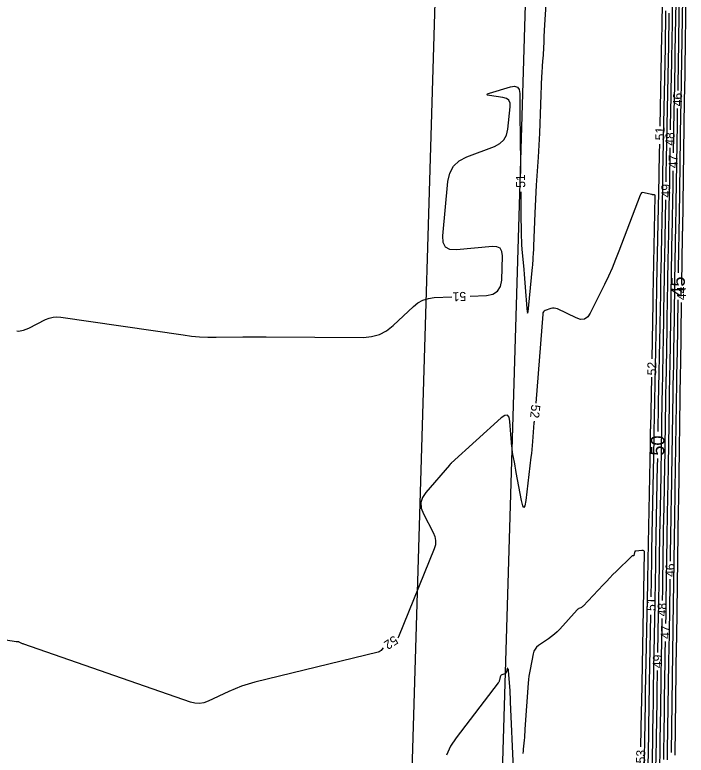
# Model space of a CAD drawing. Extents: x 2384780 to 2405861, y 547869 to 573706.
# Drawn here: x 2395559.2 to 2395707.6, y 553215.4 to 553379 of the extents above; entities that cross this region are included whole.
import ezdxf

# ---------------------------------------------------------------- set-up
doc = ezdxf.new("R2010")
doc.units = 0
for name, color, linetype in [('Old_Level_60', 7, 'Continuous'), ('Old_Level_61', 7, 'Continuous'), ('Prop Buffer Zone 1', 7, 'Continuous'), ('Prop Buffer Zone 2', 7, 'Continuous')]:
    doc.layers.add(name, color=color, linetype=linetype)

msp = doc.modelspace()

# ---------------------------------------------------------------- linework, layer by layer
at = {"layer": 'Old_Level_60'}
for points in [[(2395701.78575, 553354.37), (2395702.194, 553374.371), (2395702.20025, 553374.67775), (2395702.20575, 553374.98475), (2395702.21075, 553375.2915), (2395702.2155, 553375.5985), (2395702.22975, 553376.60075), (2395702.233, 553376.8155), (2395702.23675, 553377.0305), (2395702.24075, 553377.24525), (2395702.245, 553377.46), (2395702.8265, 553405.5275)], [(2395707.55725, 553390.088), (2395707.14625, 553361.45775), (2395707.144, 553361.3215), (2395707.14175, 553361.18525), (2395707.13925, 553361.04925), (2395707.13675, 553360.913), (2395707.1275, 553360.46825), (2395707.12575, 553360.373), (2395707.124, 553360.27775), (2395707.1225, 553360.1825), (2395707.121, 553360.087), (2395706.7095, 553331.4645), (2395706.7075, 553331.3275), (2395706.70525, 553331.19075), (2395706.70275, 553331.05375), (2395706.70025, 553330.917), (2395706.69125, 553330.46975), (2395706.68925, 553330.374), (2395706.6875, 553330.27825), (2395706.686, 553330.1825), (2395706.6845, 553330.0865), (2395706.531, 553319.417)], [(2395670.9915, 553339.88825), (2395671.00275, 553338.87775), (2395671.0165, 553337.5905), (2395671.02975, 553336.3035), (2395671.04275, 553335.01625), (2395671.08425, 553330.8115), (2395671.1015, 553329.91075), (2395671.13575, 553329.011), (2395671.187, 553328.112), (2395671.25525, 553327.21375), (2395671.643, 553322.6705), (2395671.72575, 553321.697), (2395671.80725, 553320.72325), (2395671.88775, 553319.7495), (2395671.96725, 553318.7755), (2395672.348, 553314.08275), (2395672.4315, 553313.32825), (2395672.51925, 553313.07625), (2395672.61125, 553313.32675), (2395672.70725, 553314.07975), (2395673.598, 553323.194), (2395673.6415, 553323.656), (2395673.681, 553324.1185), (2395673.71675, 553324.58125), (2395673.74875, 553325.04425), (2395673.847, 553326.5575), (2395673.867, 553326.882), (2395673.88425, 553327.20625), (2395673.89925, 553327.531), (2395673.91175, 553327.8555), (2395674.1625, 553335.13125), (2395674.223, 553336.68975), (2395674.2965, 553338.24775), (2395674.38325, 553339.80525), (2395674.48325, 553341.36175), (2395674.9055, 553347.52175), (2395674.991, 553348.842), (2395675.067, 553350.1625), (2395675.13325, 553351.484), (2395675.19, 553352.80575), (2395675.687, 553365.4715), (2395675.71175, 553366.031), (2395675.74275, 553366.59), (2395675.7795, 553367.1485), (2395675.8225, 553367.707), (2395675.97225, 553369.53), (2395676.002, 553369.92075), (2395676.02725, 553370.312), (2395676.048, 553370.70325), (2395676.064, 553371.095), (2395676.14875, 553373.49775), (2395676.1685, 553374.0125), (2395676.1915, 553374.52725), (2395676.21775, 553375.04175), (2395676.24725, 553375.556), (2395676.88025, 553386.03625)], [(2395706.01225, 553384.6365), (2395705.7685, 553367.66275), (2395705.74925, 553366.3955), (2395705.72825, 553365.128), (2395705.70525, 553363.86075), (2395705.68025, 553362.5935), (2395705.673, 553362.2365)], [(2395705.23975, 553381.91075), (2395705.0795, 553370.76525), (2395705.052, 553368.93225), (2395705.0215, 553367.0995), (2395704.98825, 553365.2665), (2395704.95225, 553363.43375), (2395704.83, 553357.4465), (2395704.80475, 553356.16375), (2395704.7815, 553354.88075), (2395704.76, 553353.5975), (2395704.74075, 553352.3145), (2395704.68575, 553348.5)], [(2395703.73725, 553379.34925), (2395703.715, 553377.88325), (2395703.64625, 553373.0945), (2395703.63075, 553372.06825), (2395703.61375, 553371.042), (2395703.595, 553370.016), (2395703.575, 553368.98975), (2395703.279, 553354.494), (2395703.2475, 553352.88825), (2395703.21825, 553351.2825), (2395703.1915, 553349.677), (2395703.16725, 553348.07125), (2395703.09175, 553342.82575), (2395703.08075, 553342.0855)], [(2395704.49, 553380.66225), (2395704.459, 553378.61675), (2395704.363, 553371.9345), (2395704.34125, 553370.5025), (2395704.3175, 553369.07075), (2395704.2915, 553367.639), (2395704.2635, 553366.20725), (2395704.07575, 553357.01925), (2395704.03725, 553355.0505), (2395704.00975, 553353.54375)], [(2395659.7955, 553316.80525), (2395663.4, 553316.95625), (2395664.83825, 553317.221), (2395665.881, 553317.8775), (2395666.52825, 553318.92625), (2395666.78, 553320.36675), (2395666.95675, 553325.71275), (2395666.84725, 553326.7015), (2395666.443, 553327.37725), (2395665.744, 553327.7395), (2395664.75025, 553327.78875), (2395656.8155, 553327.041), (2395655.34825, 553327.11325), (2395654.34725, 553327.6505), (2395653.81225, 553328.65275), (2395653.7435, 553330.12025), (2395654.9075, 553342.164), (2395655.31225, 553344.005), (2395656.13925, 553345.52225), (2395657.389, 553346.71575), (2395659.061, 553347.5855), (2395665.213, 553349.89875), (2395666.385, 553350.5075), (2395667.26425, 553351.3425), (2395667.85125, 553352.40375), (2395668.1455, 553353.69125), (2395668.671, 553358.667), (2395668.642, 553359.47325), (2395668.364, 553360.084), (2395667.837, 553360.49975), (2395667.06075, 553360.72), (2395664.11925, 553361.121), (2395663.64375, 553361.219), (2395663.47825, 553361.341), (2395663.62275, 553361.48725), (2395664.07725, 553361.65775), (2395668.73675, 553363.0535), (2395669.61175, 553363.18475), (2395670.23975, 553362.981), (2395670.62075, 553362.44175), (2395670.755, 553361.567), (2395670.79675, 553357.446), (2395670.80575, 553356.563), (2395670.815, 553355.67975), (2395670.8245, 553354.79675), (2395670.83425, 553353.9135), (2395670.94675, 553343.888)], [(2395705.5915, 553358.2375), (2395705.57825, 553357.56675), (2395705.56225, 553356.67975), (2395705.5475, 553355.7925), (2395705.534, 553354.9055), (2395705.28225, 553337.3745), (2395705.26375, 553336.16), (2395705.24375, 553334.9455), (2395705.222, 553333.73125), (2395705.19825, 553332.51675), (2395705.1185, 553328.55), (2395705.102, 553327.69975), (2395705.0865, 553326.84975), (2395705.0725, 553325.99975), (2395705.05975, 553325.1495), (2395704.80025, 553307.113), (2395704.78275, 553305.9465), (2395704.7635, 553304.78025), (2395704.74275, 553303.614), (2395704.7205, 553302.44775), (2395704.64475, 553298.63775), (2395704.629, 553297.8215), (2395704.6145, 553297.005), (2395704.601, 553296.18875), (2395704.58875, 553295.37225), (2395704.3225, 553276.8745), (2395704.3055, 553275.75225), (2395704.28725, 553274.62975), (2395704.2675, 553273.5075), (2395704.246, 553272.385), (2395704.174, 553268.71875), (2395704.159, 553267.93325), (2395704.14525, 553267.1475), (2395704.13225, 553266.36175), (2395704.1205, 553265.57625), (2395704.015, 553258.25)], [(2395699.82475, 553250.38875), (2395699.8315, 553250.72625), (2395699.85, 553251.7175), (2395699.8675, 553252.7085), (2395699.8835, 553253.69975), (2395699.8985, 553254.691), (2395699.945, 553257.929), (2395699.9555, 553258.62275), (2395699.967, 553259.3165), (2395699.97925, 553260.01025), (2395699.9925, 553260.70425), (2395700.4015, 553281.51625), (2395700.4175, 553282.359), (2395700.4325, 553283.20175), (2395700.44625, 553284.0445), (2395700.459, 553284.88725), (2395700.4985, 553287.6405), (2395700.5075, 553288.2305), (2395700.517, 553288.8205), (2395700.5275, 553289.41025), (2395700.539, 553290.00025), (2395700.984, 553312.3795), (2395700.997, 553313.06025), (2395701.00925, 553313.74075), (2395701.0205, 553314.4215), (2395701.03075, 553315.10225), (2395701.06275, 553317.32575), (2395701.06975, 553317.80225), (2395701.07775, 553318.27875), (2395701.08625, 553318.75525), (2395701.0955, 553319.2315), (2395701.58075, 553343.32675), (2395701.5905, 553343.8295), (2395701.59975, 553344.3325), (2395701.608, 553344.83525), (2395701.6155, 553345.338), (2395701.63925, 553346.98075), (2395701.6445, 553347.33275), (2395701.65025, 553347.68475), (2395701.65675, 553348.03675), (2395701.66375, 553348.3885), (2395701.704, 553350.37075)], [(2395703.945, 553349.54425), (2395703.93875, 553349.14375), (2395703.83375, 553341.83325), (2395703.81025, 553340.26675), (2395703.78425, 553338.70025), (2395703.756, 553337.134), (2395703.72575, 553335.5675), (2395703.5545, 553327.06525), (2395703.519, 553325.24325), (2395703.48625, 553323.42125), (2395703.45625, 553321.59925), (2395703.42875, 553319.77725), (2395703.31375, 553311.78825), (2395703.288, 553310.07625), (2395703.25975, 553308.3645), (2395703.22925, 553306.65275), (2395703.1965, 553304.941), (2395703.0405, 553297.09425), (2395703.008, 553295.41275), (2395702.978, 553293.73125), (2395702.9505, 553292.0495), (2395702.925, 553290.368), (2395702.801, 553281.7515), (2395702.77325, 553279.905), (2395702.743, 553278.0585), (2395702.7105, 553276.21225), (2395702.6755, 553274.366), (2395702.533, 553267.1205), (2395702.5035, 553265.56775), (2395702.476, 553264.015), (2395702.4505, 553262.46225), (2395702.42725, 553260.9095), (2395702.295, 553251.718), (2395702.26525, 553249.7485), (2395702.26225, 553249.55875)], [(2395704.62825, 553344.50025), (2395704.5685, 553340.3295), (2395704.542, 553338.57625), (2395704.513, 553336.823), (2395704.4815, 553335.06975), (2395704.4475, 553333.31675), (2395704.332, 553327.59), (2395704.30825, 553326.36275), (2395704.28625, 553325.1355), (2395704.26575, 553323.90825), (2395704.24725, 553322.681), (2395704.064, 553309.93375), (2395704.03875, 553308.253), (2395704.011, 553306.57225), (2395703.981, 553304.89175), (2395703.94875, 553303.211), (2395703.83975, 553297.721), (2395703.817, 553296.5445), (2395703.796, 553295.368), (2395703.77675, 553294.1915), (2395703.759, 553293.015), (2395703.5655, 553279.57325), (2395703.54125, 553277.95875), (2395703.51475, 553276.34425), (2395703.48625, 553274.72975), (2395703.4555, 553273.11525), (2395703.352, 553267.8415), (2395703.3305, 553266.7115), (2395703.3105, 553265.58125), (2395703.292, 553264.45125), (2395703.275, 553263.321), (2395703.07225, 553249.24325), (2395703.049, 553247.6895), (2395703.02375, 553246.13575), (2395702.99625, 553244.582), (2395702.995, 553244.51375)], [(2395700.0095, 553302.93675), (2395700.25375, 553315.2235), (2395700.25675, 553315.37825), (2395700.2595, 553315.533), (2395700.262, 553315.6875), (2395700.2645, 553315.84225), (2395700.27175, 553316.34775), (2395700.27325, 553316.45625), (2395700.275, 553316.5645), (2395700.277, 553316.67275), (2395700.27925, 553316.781), (2395700.725, 553338.91625), (2395700.7135, 553339.01225), (2395700.675, 553339.0855), (2395700.60925, 553339.1355), (2395700.5165, 553339.16275), (2395700.169, 553339.2145), (2395700.09475, 553339.22625), (2395700.02075, 553339.23975), (2395699.947, 553339.25475), (2395699.8735, 553339.271), (2395698.2805, 553339.64625), (2395697.9665, 553339.6755), (2395697.70675, 553339.60275), (2395697.5015, 553339.42775), (2395697.35075, 553339.1505), (2395692.678, 553326.737), (2395691.94825, 553324.86875), (2395691.173, 553323.0205), (2395690.35225, 553321.19175), (2395689.486, 553319.383), (2395686.361, 553313.059), (2395685.783, 553312.21525), (2395685.07225, 553311.75525), (2395684.22925, 553311.679), (2395683.25375, 553311.98675), (2395679.11075, 553313.97425), (2395678.74975, 553314.108), (2395678.38475, 553314.16475), (2395678.01625, 553314.1445), (2395677.6435, 553314.047), (2395676.4205, 553313.6035), (2395676.1885, 553313.4855), (2395676.0165, 553313.322), (2395675.905, 553313.1125), (2395675.85375, 553312.8575), (2395674.352, 553293.1955)], [(2395703.00925, 553338.08625), (2395702.74925, 553325.172), (2395702.71575, 553323.4395), (2395702.6845, 553321.707), (2395702.65575, 553319.9745), (2395702.62975, 553318.242), (2395702.54825, 553312.58225), (2395702.53, 553311.36925), (2395702.51, 553310.1565), (2395702.4885, 553308.94375), (2395702.46525, 553307.731), (2395702.22775, 553295.79025), (2395702.19225, 553293.94225), (2395702.15925, 553292.09425), (2395702.12875, 553290.246), (2395702.101, 553288.398), (2395702.014, 553282.3605), (2395701.99475, 553281.06675), (2395701.9735, 553279.773), (2395701.9505, 553278.47925), (2395701.926, 553277.18575), (2395701.71325, 553266.35675), (2395701.676, 553264.40275), (2395701.6415, 553262.44875), (2395701.6095, 553260.495), (2395701.58, 553258.541), (2395701.48825, 553252.15775), (2395701.4675, 553250.79), (2395701.44525, 553249.422), (2395701.42125, 553248.05425), (2395701.3955, 553246.68675), (2395701.22875, 553238.10225)], [(2395559.59625, 553309.11375), (2395559.9635, 553309.10425), (2395561.1285, 553309.3135), (2395562.275, 553309.7625), (2395565.991, 553311.62025), (2395566.79775, 553311.95275), (2395567.62575, 553312.1535), (2395568.475, 553312.2225), (2395569.34525, 553312.16025), (2395596.39375, 553308.2235), (2395598.19925, 553307.99675), (2395600.0095, 553307.8415), (2395601.82425, 553307.75775), (2395603.644, 553307.74525), (2395609.59575, 553307.821), (2395610.871, 553307.83425), (2395612.1465, 553307.8415), (2395613.422, 553307.84275), (2395614.69725, 553307.838), (2395636.2045, 553307.70575), (2395638.03775, 553307.85825), (2395639.7415, 553308.33925), (2395641.31625, 553309.1485), (2395642.762, 553310.286), (2395647.273, 553314.5385), (2395648.28475, 553315.34275), (2395649.3865, 553315.93325), (2395650.57875, 553316.30975), (2395651.86075, 553316.47225), (2395655.799, 553316.6375)], [(2395706.4735, 553315.41725), (2395706.273, 553301.471), (2395706.271, 553301.3335), (2395706.26875, 553301.196), (2395706.26625, 553301.0585), (2395706.2635, 553300.92075), (2395706.25475, 553300.4715), (2395706.25275, 553300.37525), (2395706.251, 553300.279), (2395706.2495, 553300.18275), (2395706.248, 553300.0865), (2395705.8365, 553271.47725), (2395705.83425, 553271.33925), (2395705.832, 553271.201), (2395705.82975, 553271.06275), (2395705.827, 553270.92475), (2395705.81825, 553270.47325), (2395705.81625, 553270.37675), (2395705.8145, 553270.28), (2395705.813, 553270.18325), (2395705.8115, 553270.0865), (2395705.39975, 553241.48325), (2395705.39775, 553241.3445), (2395705.3955, 553241.206), (2395705.393, 553241.06725), (2395705.39025, 553240.9285), (2395705.3815, 553240.47525), (2395705.37975, 553240.37825), (2395705.378, 553240.281), (2395705.3765, 553240.184), (2395705.375, 553240.087), (2395705.01975, 553215.428)], [(2395698.04825, 553199.885), (2395698.48375, 553222.50225), (2395698.49625, 553223.168), (2395698.50775, 553223.8335), (2395698.51875, 553224.49925), (2395698.52875, 553225.165), (2395698.56, 553227.3395), (2395698.567, 553227.8055), (2395698.5745, 553228.2715), (2395698.58275, 553228.73725), (2395698.5915, 553229.20325), (2395699.06075, 553253.33225), (2395699.07025, 553253.842), (2395699.07925, 553254.35175), (2395699.0875, 553254.8615), (2395699.09525, 553255.37125), (2395699.11925, 553257.03675), (2395699.1245, 553257.3935), (2395699.1305, 553257.75025), (2395699.13675, 553258.10725), (2395699.1435, 553258.464), (2395699.65025, 553284.236), (2395699.6565, 553284.576), (2395699.66275, 553284.916), (2395699.66825, 553285.25625), (2395699.67325, 553285.59625), (2395699.68925, 553286.70725), (2395699.693, 553286.9455), (2395699.69675, 553287.1835), (2395699.701, 553287.4215), (2395699.7055, 553287.65975), (2395699.93, 553298.9375)], [(2395673.94825, 553289.2165), (2395673.932, 553289.04225), (2395673.912, 553288.79925), (2395673.59775, 553284.7025), (2395673.52575, 553283.825), (2395673.44375, 553282.9485), (2395673.3525, 553282.073), (2395673.25125, 553281.1985), (2395672.0945, 553271.65), (2395671.89475, 553270.4835), (2395671.672, 553270.09), (2395671.426, 553270.46925), (2395671.15675, 553271.622), (2395670.01675, 553277.87225), (2395669.93025, 553278.33775), (2395669.8405, 553278.80275), (2395669.7475, 553279.267), (2395669.6515, 553279.73075), (2395669.281, 553281.49025), (2395669.2415, 553281.69225), (2395669.2085, 553281.8955), (2395669.18175, 553282.09925), (2395669.16125, 553282.30425), (2395669.10425, 553282.975), (2395669.09225, 553283.11875), (2395669.08025, 553283.2625), (2395669.0685, 553283.40625), (2395669.05725, 553283.55), (2395668.617, 553289.12225), (2395668.4235, 553290.0665), (2395668.032, 553290.511), (2395667.442, 553290.45575), (2395666.654, 553289.901), (2395655.629, 553279.89925), (2395655.589, 553279.862), (2395655.55025, 553279.8235), (2395655.5125, 553279.78375), (2395655.476, 553279.743), (2395655.35875, 553279.608), (2395655.3335, 553279.579), (2395655.3085, 553279.55), (2395655.28325, 553279.521), (2395655.25825, 553279.492), (2395650.0105, 553273.44725), (2395649.2705, 553272.3395), (2395648.934, 553271.1855), (2395649.00075, 553269.98525), (2395649.47075, 553268.73875), (2395651.66525, 553264.5915), (2395652.0295, 553263.69725), (2395652.18225, 553262.79225), (2395652.12325, 553261.87625), (2395651.8525, 553260.9495), (2395644.0125, 553241.53975), (2395643.85725, 553241.24)], [(2395697.54575, 553217.22625), (2395697.6955, 553225.00375), (2395697.69925, 553225.2075), (2395697.70275, 553225.4115), (2395697.706, 553225.61525), (2395697.709, 553225.819), (2395697.71875, 553226.48475), (2395697.72075, 553226.6275), (2395697.72325, 553226.77025), (2395697.72575, 553226.913), (2395697.72825, 553227.0555), (2395698.29, 553255.93825), (2395698.2905, 553255.9665), (2395698.291, 553255.995), (2395698.2915, 553256.02325), (2395698.292, 553256.05175), (2395698.29325, 553256.1445), (2395698.2935, 553256.16425), (2395698.294, 553256.18425), (2395698.29425, 553256.204), (2395698.29475, 553256.224), (2395698.371, 553260.109), (2395698.33875, 553260.36925), (2395698.22975, 553260.54425), (2395698.04425, 553260.63425), (2395697.782, 553260.63925), (2395696.43425, 553260.471), (2395696.407, 553260.46825), (2395696.38, 553260.46625), (2395696.35275, 553260.4655), (2395696.3255, 553260.4655), (2395696.23625, 553260.46725), (2395696.21925, 553260.46525), (2395696.20575, 553260.4585), (2395696.19625, 553260.447), (2395696.19075, 553260.43075), (2395696.001, 553259.4885), (2395695.98475, 553259.4425), (2395695.95775, 553259.41275), (2395695.91975, 553259.39875), (2395695.87125, 553259.40075), (2395695.6945, 553259.43375), (2395695.658, 553259.4365), (2395695.624, 553259.43075), (2395695.59275, 553259.41675), (2395695.564, 553259.394), (2395692.11275, 553256.00625), (2395691.377, 553255.27675), (2395690.6485, 553254.54), (2395689.92725, 553253.796), (2395689.2135, 553253.045), (2395684.78075, 553248.334), (2395684.67, 553248.227), (2395684.55075, 553248.13225), (2395684.42275, 553248.0495), (2395684.286, 553247.979), (2395683.8255, 553247.768), (2395683.73, 553247.7185), (2395683.641, 553247.66), (2395683.5585, 553247.59275), (2395683.4825, 553247.5165), (2395679.62125, 553243.24675), (2395679.054, 553242.6555), (2395678.4545, 553242.101), (2395677.82325, 553241.58325), (2395677.15975, 553241.10225), (2395674.94, 553239.591), (2395674.5095, 553239.23725), (2395674.16875, 553238.8235), (2395673.918, 553238.34975), (2395673.75725, 553237.81625), (2395673.04275, 553234.337), (2395672.90225, 553233.58975), (2395672.787, 553232.83925), (2395672.69675, 553232.085), (2395672.63175, 553231.3275), (2395671.93, 553221.1505), (2395671.88575, 553220.53525), (2395671.83775, 553219.9205), (2395671.78625, 553219.306), (2395671.73125, 553218.69175), (2395671.54525, 553216.68575), (2395671.507, 553216.25575), (2395671.47225, 553215.8255), (2395671.468, 553215.76925)], [(2395703.9575, 553254.2505), (2395703.848, 553246.65675), (2395703.83175, 553245.5745), (2395703.81425, 553244.4925), (2395703.79525, 553243.41025), (2395703.775, 553242.32825), (2395703.70625, 553238.7935), (2395703.692, 553238.036), (2395703.6785, 553237.27875), (2395703.66625, 553236.52125), (2395703.65475, 553235.76375), (2395703.37675, 553216.4565), (2395703.361, 553215.4115), (2395703.344, 553214.3665)], [(2395698.92475, 553201.94775), (2395699.27225, 553220.00075), (2395699.29325, 553221.12825), (2395699.313, 553222.25575), (2395699.33125, 553223.38325), (2395699.34825, 553224.51075), (2395699.40125, 553228.194), (2395699.413, 553228.98325), (2395699.426, 553229.7725), (2395699.43975, 553230.56175), (2395699.4545, 553231.351), (2395699.747, 553246.3895)], [(2395702.194, 553245.55925), (2395702.1615, 553243.84), (2395702.03125, 553237.14525), (2395702.0045, 553235.71075), (2395701.97925, 553234.27625), (2395701.95575, 553232.8415), (2395701.93425, 553231.407), (2395701.7905, 553221.42375), (2395701.76125, 553219.473), (2395701.7295, 553217.52225), (2395701.6955, 553215.5715), (2395701.65925, 553213.62075)], [(2395640.621, 553239.11225), (2395640.31125, 553238.70725), (2395640.144, 553238.5215), (2395639.95325, 553238.3715), (2395639.73925, 553238.257), (2395639.502, 553238.17825), (2395612.20425, 553231.497), (2395610.73025, 553231.097), (2395609.28175, 553230.625), (2395607.859, 553230.081), (2395606.4615, 553229.46475), (2395601.9385, 553227.33375), (2395600.96375, 553226.97825), (2395599.9785, 553226.8245), (2395598.9825, 553226.87275), (2395597.97575, 553227.12325), (2395561.14875, 553239.904), (2395561.01125, 553239.95425), (2395560.87575, 553240.009), (2395560.742, 553240.0685), (2395560.61025, 553240.1325), (2395560.11675, 553240.38225), (2395560.0575, 553240.408), (2395559.9965, 553240.42625), (2395559.93375, 553240.43675), (2395559.86925, 553240.43975), (2395559.6555, 553240.43725), (2395559.60975, 553240.43775), (2395559.56425, 553240.44), (2395559.51875, 553240.44425), (2395559.4735, 553240.4505), (2395545.1975, 553242.73575)], [(2395702.91825, 553240.5145), (2395702.8685, 553237.95275), (2395702.848, 553236.865), (2395702.82875, 553235.7775), (2395702.81125, 553234.68975), (2395702.79475, 553233.602), (2395702.5835, 553218.94025), (2395702.561, 553217.44225), (2395702.53675, 553215.94425), (2395702.51075, 553214.4465)], [(2395669.3925, 553212.46525), (2395668.73525, 553227.202), (2395668.7245, 553227.44325), (2395668.71375, 553227.68425), (2395668.703, 553227.92525), (2395668.69225, 553228.1665), (2395668.657, 553228.954), (2395668.649, 553229.12275), (2395668.64, 553229.2915), (2395668.63, 553229.46025), (2395668.61925, 553229.62875), (2395668.3145, 553234.13225), (2395668.30475, 553234.20225), (2395668.28475, 553234.26825), (2395668.25475, 553234.33025), (2395668.21475, 553234.3885), (2395668.06775, 553234.572), (2395668.03875, 553234.6005), (2395668.015, 553234.6065), (2395667.99625, 553234.5905), (2395667.98275, 553234.55225), (2395667.818, 553233.81275), (2395667.76825, 553233.66675), (2395667.6895, 553233.5455), (2395667.58175, 553233.44925), (2395667.445, 553233.37775), (2395666.805, 553233.12775), (2395666.681, 553233.063), (2395666.5835, 553232.9755), (2395666.51225, 553232.8655), (2395666.4675, 553232.733), (2395666.29925, 553231.9695), (2395666.25525, 553231.80975), (2395666.1945, 553231.6575), (2395666.1175, 553231.513), (2395666.02375, 553231.376), (2395656.734, 553219.22525), (2395655.4975, 553217.34975), (2395654.5665, 553215.358)], [(2395701.1535, 553234.103), (2395701.13025, 553232.775), (2395701.09675, 553230.72375), (2395701.066, 553228.6725), (2395700.9695, 553221.97175), (2395700.94775, 553220.53575), (2395700.9245, 553219.1), (2395700.8995, 553217.66425), (2395700.87275, 553216.2285), (2395700.6955, 553207.02175)]]:
    msp.add_lwpolyline(points, dxfattribs=at)
at = {"layer": 'Old_Level_61'}
for points in [[(2395706.78475, 553387.36225), (2395706.45725, 553364.56025), (2395706.44675, 553363.8585), (2395706.435, 553363.15675), (2395706.42225, 553362.455), (2395706.4085, 553361.75325), (2395706.36175, 553359.461), (2395706.352, 553358.97), (2395706.343, 553358.47875), (2395706.335, 553357.9875), (2395706.3275, 553357.49625), (2395705.99575, 553334.4195), (2395705.98575, 553333.74375), (2395705.9745, 553333.06825), (2395705.96225, 553332.3925), (2395705.94925, 553331.71675), (2395705.90475, 553329.50975), (2395705.8955, 553329.037), (2395705.887, 553328.564), (2395705.87925, 553328.091), (2395705.87225, 553327.618), (2395705.79125, 553321.98575)], [(2395703.01575, 553379.80925), (2395702.9995, 553378.92275), (2395702.9845, 553378.0365), (2395702.97125, 553377.15), (2395702.9295, 553374.25425), (2395702.92025, 553373.63375), (2395702.90975, 553373.01325), (2395702.8985, 553372.393), (2395702.8865, 553371.7725), (2395702.47425, 553351.592), (2395702.45375, 553350.53775), (2395702.4345, 553349.48375), (2395702.417, 553348.4295), (2395702.401, 553347.375), (2395702.3515, 553343.931), (2395702.3405, 553343.193), (2395702.32825, 553342.455), (2395702.315, 553341.717), (2395702.3005, 553340.97925), (2395701.9265, 553322.406), (2395701.903, 553321.1995), (2395701.8815, 553319.99275), (2395701.8615, 553318.78625), (2395701.84325, 553317.57975), (2395701.7865, 553313.638), (2395701.77375, 553312.79325), (2395701.76, 553311.94875), (2395701.74475, 553311.104), (2395701.72875, 553310.2595), (2395701.38825, 553293.14825), (2395701.3625, 553291.80275), (2395701.3385, 553290.45725), (2395701.3165, 553289.11175), (2395701.296, 553287.76625), (2395701.284, 553286.924)], [(2395705.70475, 553315.9865), (2395705.53675, 553304.292), (2395705.52675, 553303.64), (2395705.51625, 553302.988), (2395705.5045, 553302.33625), (2395705.492, 553301.68425), (2395705.44975, 553299.55475), (2395705.441, 553299.09825), (2395705.43275, 553298.642), (2395705.42525, 553298.18575), (2395705.41825, 553297.72925), (2395705.0795, 553274.176), (2395705.07, 553273.54575), (2395705.05975, 553272.9155), (2395705.0485, 553272.28525), (2395705.0365, 553271.655), (2395704.996, 553269.596), (2395704.98775, 553269.155), (2395704.98, 553268.71375), (2395704.97275, 553268.2725), (2395704.966, 553267.83125), (2395704.624, 553244.07), (2395704.61475, 553243.4595), (2395704.60475, 553242.84925), (2395704.594, 553242.23875), (2395704.5825, 553241.62825), (2395704.54375, 553239.6345), (2395704.53575, 553239.20725), (2395704.52825, 553238.78), (2395704.52125, 553238.3525), (2395704.515, 553237.92525), (2395704.199, 553215.998)], [(2395701.19325, 553280.92475), (2395701.1865, 553280.5455), (2395701.16875, 553279.60375), (2395700.8585, 553263.82775), (2395700.8305, 553262.35525), (2395700.8045, 553260.88275), (2395700.7805, 553259.41), (2395700.75825, 553257.9375), (2395700.689, 553253.127), (2395700.6735, 553252.09625), (2395700.65675, 553251.06525), (2395700.63875, 553250.0345), (2395700.61925, 553249.00375), (2395700.33625, 553234.4525), (2395700.3065, 553232.863), (2395700.2785, 553231.27375), (2395700.2525, 553229.6845), (2395700.22875, 553228.095), (2395700.154, 553222.903), (2395700.13725, 553221.7905), (2395700.11925, 553220.67775), (2395700.09975, 553219.56525), (2395700.079, 553218.45275), (2395699.8205, 553205.0285)]]:
    msp.add_lwpolyline(points, dxfattribs=at)
at = {"layer": 'Prop Buffer Zone 1'}
msp.add_lwpolyline([(2395675.4355, 553496.86225), (2395664.91125, 553145.137), (2395663.56275, 552959.93425)], dxfattribs=at)
at = {"layer": 'Prop Buffer Zone 2'}
msp.add_lwpolyline([(2395655.4445, 553497.4605), (2395644.9135, 553145.509), (2395643.58025, 552962.3995)], dxfattribs=at)

# ---------------------------------------------------------------- texts
at = {"layer": 'Old_Level_60'}
for s, rotation, p in [('46', 88.8327111, (2395706.60175, 553358.73675)), ('51', 88.8303667, (2395702.7215, 553351.2165)), ('48', 89.0707306, (2395704.95125, 553350.02425)), ('47', 89.1766361, (2395705.63625, 553345.05275)), ('51', 90.6413, (2395671.98175, 553340.7655)), ('49', 88.9784361, (2395704.021, 553338.588)), ('44', 89.1761083, (2395707.481, 553315.92275)), ('51', 182.4022083, (2395658.88825, 553317.768)), ('52', 88.8606389, (2395700.937, 553299.28775)), ('52', 264.2047861, (2395673.35025, 553292.9255)), ('46', 89.1751861, (2395704.96475, 553254.75575)), ('51', 88.8858917, (2395700.76375, 553247.236)), ('48', 89.0220389, (2395703.2035, 553246.03825)), ('47', 88.8993278, (2395703.9295, 553241.06225)), ('52', 213.3240833, (2395643.0325, 553241.90725)), ('49', 88.924, (2395702.16225, 553234.604)), ('53', 88.8970111, (2395698.47525, 553213.562))]:
    msp.add_text(s, height=2, rotation=rotation, dxfattribs=at).set_placement(p)
at = {"layer": 'Old_Level_61'}
for s, rotation, p in [('45', 89.1761083, (2395707.21475, 553316.66175)), ('50', 89.1342417, (2395702.705, 553281.54))]:
    msp.add_text(s, height=3, rotation=rotation, dxfattribs=at).set_placement(p)

doc.saveas('drawing.dxf')
